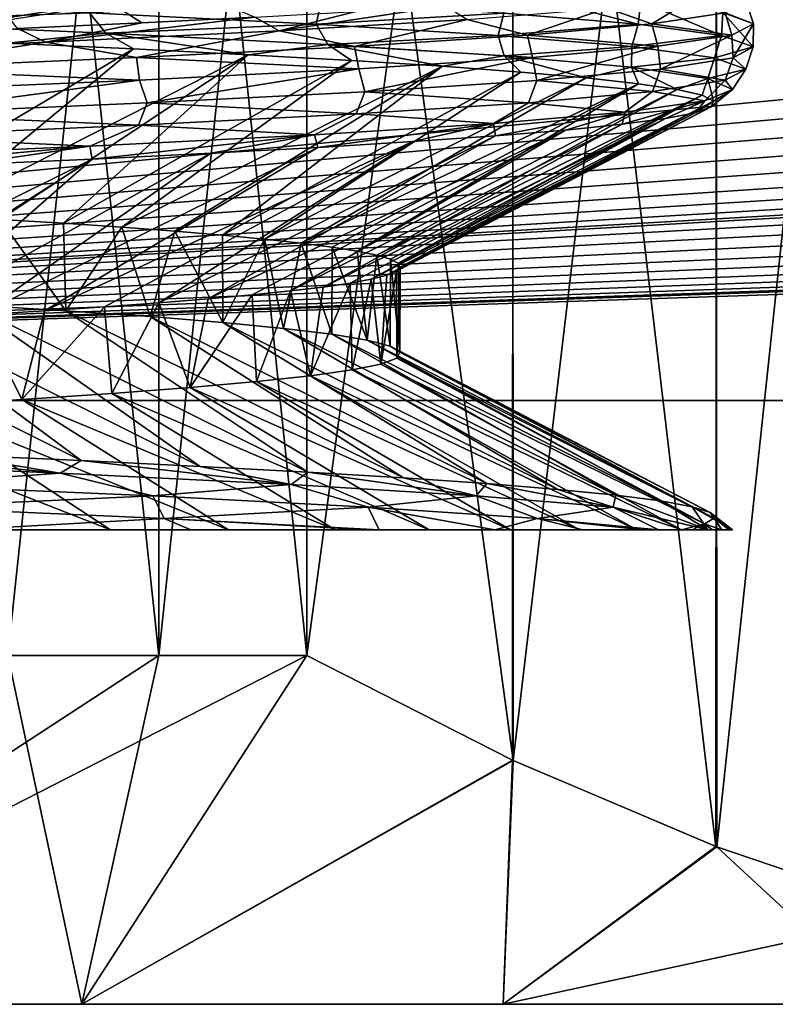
# Model space of a CAD drawing. Header units: metres. Extents: x -205 to 205, y -104 to 104.
# Tile 757 of 1056: x 8.04 to 10.54, y -76.96 to -73.7. Entities that reach past the tile are written whole.
import ezdxf

# ---------------------------------------------------------------- set-up
doc = ezdxf.new("R2010")
doc.units = ezdxf.units.M
doc.layers.add('solid_01_2-CONSUMER_EHM_BOX_SW0001', color=7, linetype='CONTINUOUS')

msp = doc.modelspace()

# ---------------------------------------------------------------- linework, layer by layer
at = {"layer": 'solid_01_2-CONSUMER_EHM_BOX_SW0001'}
for points in [[(27.853924, 67.360435), (-0.010849, -74.95858), (-0.010778, 75.04142)], [(27.853924, 67.360435), (27.752735, 66.82019), (-0.010849, -74.95858)], [(27.752735, 66.82019), (27.752735, 66.262619), (-0.010849, -74.95858)], [(27.752672, -66.17981), (-0.010849, -74.95858), (27.752735, 66.262619)], [(27.752672, -66.17981), (27.752672, -66.737381), (-0.010849, -74.95858)], [(93.25267, -66.17984), (-0.010849, -74.95858), (35.297779, -69.405174)], [(93.25267, -66.17984), (93.25267, -66.737411), (-0.010849, -74.95858)], [(27.752672, -66.737381), (27.853861, -67.277626), (-0.010849, -74.95858)], [(93.25267, -66.737411), (93.353859, -67.277657), (-0.010849, -74.95858)], [(158.75267, -66.737442), (-0.010849, -74.95858), (100.239151, -69.458626)], [(158.75267, -66.737442), (158.853867, -67.277687), (-0.010849, -74.95858)], [(27.853861, -67.277626), (28.054873, -67.797455), (-0.010849, -74.95858)], [(93.353859, -67.277657), (93.554871, -67.797485), (-0.010849, -74.95858)], [(158.853867, -67.277687), (159.054871, -67.797516), (-0.010849, -74.95858)], [(28.054873, -67.797455), (28.344921, -68.264824), (-0.010849, -74.95858)], [(93.554871, -67.797485), (93.844917, -68.264854), (-0.010849, -74.95858)], [(159.054871, -67.797516), (159.344925, -68.264893), (-0.010849, -74.95858)], [(28.344921, -68.264824), (28.719437, -68.676628), (-0.010849, -74.95858)], [(93.844917, -68.264854), (94.219437, -68.676659), (-0.010849, -74.95858)], [(159.344925, -68.264893), (159.719437, -68.676689), (-0.010849, -74.95858)], [(28.719437, -68.676628), (29.159586, -69.007935), (-0.010849, -74.95858)], [(94.219437, -68.676659), (94.659584, -69.007965), (-0.010849, -74.95858)], [(159.719437, -68.676689), (160.159592, -69.007996), (-0.010849, -74.95858)], [(29.159586, -69.007935), (29.656414, -69.25634), (-0.010849, -74.95858)], [(94.659584, -69.007965), (95.15641, -69.256371), (-0.010849, -74.95858)], [(160.159592, -69.007996), (160.656418, -69.256401), (-0.010849, -74.95858)], [(29.656414, -69.25634), (30.180529, -69.405167), (-0.010849, -74.95858)], [(95.15641, -69.256371), (95.680527, -69.405197), (-0.010849, -74.95858)], [(160.656418, -69.256401), (161.180527, -69.405228), (-0.010849, -74.95858)], [(30.180529, -69.405167), (30.739153, -69.458595), (-0.010849, -74.95858)], [(34.739155, -69.458595), (35.297779, -69.405174), (-0.010849, -74.95858)], [(95.680527, -69.405197), (96.239151, -69.458626), (-0.010849, -74.95858)], [(161.180527, -69.405228), (161.739151, -69.458656), (-0.010849, -74.95858)], [(30.739153, -69.458595), (34.739155, -69.458595), (-0.010849, -74.95858)], [(96.239151, -69.458626), (100.239151, -69.458626), (-0.010849, -74.95858)], [(165.739151, -69.458656), (199.989151, -74.958672), (-0.010849, -74.95858)], [(161.739151, -69.458656), (165.739151, -69.458656), (-0.010849, -74.95858)], [(10.344848, -70.481529, 36.582062), (10.347961, -76.436821, 36.57666), (11.008482, -70.255692, 35.43261)], [(11.008482, -70.255692, 35.43261), (10.347961, -76.436821, 36.57666), (11.011719, -76.66243, 35.426998)], [(11.011723, -70.254715, 13.573002), (11.008477, -76.661461, 13.567389), (10.347965, -70.480331, 12.423341)], [(9.671489, -70.767105, 37.748352), (9.673493, -76.150879, 37.744873), (10.344848, -70.481529, 36.582062)], [(10.344848, -70.481529, 36.582062), (9.673493, -76.150879, 37.744873), (10.347961, -76.436821, 36.57666)], [(10.347965, -70.480331, 12.423341), (10.344842, -76.435623, 12.417939), (9.673496, -70.766273, 11.255127)], [(10.347965, -70.480331, 12.423341), (11.008477, -76.661461, 13.567389), (10.344842, -76.435623, 12.417939)], [(9.673496, -70.766273, 11.255127), (9.671484, -76.150047, 11.251648), (8.990296, -75.803871, 10.071796)], [(9.673496, -70.766273, 11.255127), (8.990296, -75.803871, 10.071796), (8.990299, -71.113274, 10.071796)], [(8.990301, -71.113274, 38.928204), (9.673493, -76.150879, 37.744873), (9.671489, -70.767105, 37.748352)], [(9.673496, -70.766273, 11.255127), (10.344842, -76.435623, 12.417939), (9.671484, -76.150047, 11.251648)], [(8.499919, -71.113274, 9.777568), (8.499915, -75.803871, 9.777568), (7.999915, -75.803871, 9.5)], [(8.499919, -71.113274, 9.777568), (7.999915, -75.803871, 9.5), (7.999918, -71.113274, 9.5)], [(7.99992, -71.113274, 39.5), (7.999917, -75.803871, 39.5), (8.499916, -75.803871, 39.222431)], [(8.49992, -71.113274, 39.222431), (7.99992, -71.113274, 39.5), (8.499916, -75.803871, 39.222431)], [(8.990299, -71.113274, 10.071796), (8.990296, -75.803871, 10.071796), (8.499915, -75.803871, 9.777568)], [(8.990299, -71.113274, 10.071796), (8.499915, -75.803871, 9.777568), (8.499919, -71.113274, 9.777568)], [(8.49992, -71.113274, 39.222431), (8.499916, -75.803871, 39.222431), (8.990297, -75.803871, 38.928204)], [(8.49992, -71.113274, 39.222431), (8.990297, -75.803871, 38.928204), (8.990301, -71.113274, 38.928204)], [(8.990301, -71.113274, 38.928204), (8.990297, -75.803871, 38.928204), (9.673493, -76.150879, 37.744873)], [(2.420849, -73.023994, 1.5), (2.310218, -73.075233, 1.5), (199.989151, -74.958672, 1.5)], [(2.420849, -73.023994, 1.5), (199.989151, -74.958672, 1.5), (65.45118, -73.577927, 1.5)], [(2.310218, -73.075233, 1.5), (2.197813, -73.124382, 1.5), (199.989151, -74.958672, 1.5)], [(2.197813, -73.124382, 1.5), (2.08389, -73.171356, 1.5), (199.989151, -74.958672, 1.5)], [(7.597841, -73.166985, 29.86298), (8.443365, -73.708611, 30.469707), (8.031851, -73.727615, 31.013336)], [(7.597841, -73.166985, 29.86298), (8.817539, -73.689674, 29.90069), (8.443365, -73.708611, 30.469707)], [(2.08389, -73.171356, 1.5), (1.968703, -73.216057, 1.5), (199.989151, -74.958672, 1.5)], [(1.968703, -73.216057, 1.5), (1.852507, -73.258385, 1.5), (199.989151, -74.958672, 1.5)], [(1.852507, -73.258385, 1.5), (1.735559, -73.298248, 1.5), (199.989151, -74.958672, 1.5)], [(1.735559, -73.298248, 1.5), (1.618111, -73.335548, 1.5), (199.989151, -74.958672, 1.5)], [(1.618111, -73.335548, 1.5), (1.50042, -73.370193, 1.5), (199.989151, -74.958672, 1.5)], [(1.50042, -73.370193, 1.5), (1.382741, -73.402092, 1.5), (199.989151, -74.958672, 1.5)], [(1.382741, -73.402092, 1.5), (1.265329, -73.431137, 1.5), (199.989151, -74.958672, 1.5)], [(1.147764, -73.457443, 1.5), (1.029522, -73.481148, 1.5), (199.989151, -74.958672, 1.5)], [(1.265329, -73.431137, 1.5), (1.147764, -73.457443, 1.5), (199.989151, -74.958672, 1.5)], [(1.029522, -73.481148, 1.5), (0.910703, -73.502258, 1.5), (199.989151, -74.958672, 1.5)], [(0.791404, -73.520782, 1.5), (0.671725, -73.536713, 1.5), (199.989151, -74.958672, 1.5)], [(0.910703, -73.502258, 1.5), (0.791404, -73.520782, 1.5), (199.989151, -74.958672, 1.5)], [(0.551764, -73.550049, 1.5), (0.43162, -73.560799, 1.5), (199.989151, -74.958672, 1.5)], [(0.671725, -73.536713, 1.5), (0.551764, -73.550049, 1.5), (199.989151, -74.958672, 1.5)], [(0.071072, -73.577507, 1.5), (-0.010849, -74.95858, 1.5), (199.989151, -74.958672, 1.5)], [(0.191175, -73.574524, 1.5), (0.071072, -73.577507, 1.5), (199.989151, -74.958672, 1.5)], [(0.31139, -73.568954, 1.5), (0.191175, -73.574524, 1.5), (199.989151, -74.958672, 1.5)], [(0.43162, -73.560799, 1.5), (0.31139, -73.568954, 1.5), (199.989151, -74.958672, 1.5)], [(9.642407, -73.675941, 20.417641), (10.087196, -73.713135, 21.689672), (9.655385, -73.599907, 20.447676)], [(10.087196, -73.713135, 21.689672), (10.096463, -73.637138, 21.722265), (9.655385, -73.599907, 20.447676)], [(10.132845, -73.712051, 27.043701), (9.984727, -73.6595, 27.41597), (10.279146, -73.621956, 26.096964)], [(10.375658, -73.674828, 25.720581), (10.132845, -73.712051, 27.043701), (10.279146, -73.621956, 26.096964)], [(7.451397, -73.705414, 17.243044), (8.270176, -73.675339, 18.119307), (7.382668, -73.63813, 17.108665)], [(8.270176, -73.675339, 18.119307), (9.021406, -73.712547, 19.235451), (9.03701, -73.638741, 19.213247)], [(8.898345, -73.734604, 29.88596), (9.153676, -73.670723, 29.30814), (9.450835, -73.651695, 28.693792)], [(9.52123, -73.697052, 28.685963), (8.898345, -73.734604, 29.88596), (9.450835, -73.651695, 28.693792)], [(9.021406, -73.712547, 19.235451), (9.642407, -73.675941, 20.417641), (9.03701, -73.638741, 19.213247)], [(10.087196, -73.713135, 21.689672), (10.363347, -73.750336, 23.008913), (10.096463, -73.637138, 21.722265)], [(10.363347, -73.750336, 23.008913), (10.368512, -73.674362, 23.043596), (10.096463, -73.637138, 21.722265)], [(10.368512, -73.674362, 23.043596), (10.469589, -73.711594, 24.389189), (10.445221, -73.637611, 24.376787)], [(10.469589, -73.711594, 24.389189), (10.375658, -73.674828, 25.720581), (10.445221, -73.637611, 24.376787)], [(7.451397, -73.705414, 17.243044), (8.324524, -73.742783, 18.266058), (8.270176, -73.675339, 18.119307)], [(8.125783, -73.772156, 30.99498), (8.443365, -73.708611, 30.469707), (8.817539, -73.689674, 29.90069)], [(8.898345, -73.734604, 29.88596), (8.125783, -73.772156, 30.99498), (8.817539, -73.689674, 29.90069)], [(8.324524, -73.742783, 18.266058), (9.021406, -73.712547, 19.235451), (8.270176, -73.675339, 18.119307)], [(8.898345, -73.734604, 29.88596), (8.817539, -73.689674, 29.90069), (9.153676, -73.670723, 29.30814)], [(9.021406, -73.712547, 19.235451), (9.624245, -73.749756, 20.438036), (9.642407, -73.675941, 20.417641)], [(9.720649, -73.749268, 28.324587), (9.52123, -73.697052, 28.685963), (9.984727, -73.6595, 27.41597)], [(9.624245, -73.749756, 20.438036), (10.087196, -73.713135, 21.689672), (9.642407, -73.675941, 20.417641)], [(10.132845, -73.712051, 27.043701), (9.720649, -73.749268, 28.324587), (9.984727, -73.6595, 27.41597)], [(10.39819, -73.748825, 25.736414), (10.132845, -73.712051, 27.043701), (10.375658, -73.674828, 25.720581)], [(10.363347, -73.750336, 23.008913), (10.468863, -73.787529, 24.352959), (10.368512, -73.674362, 23.043596)], [(10.468863, -73.787529, 24.352959), (10.469589, -73.711594, 24.389189), (10.368512, -73.674362, 23.043596)], [(10.469589, -73.711594, 24.389189), (10.39819, -73.748825, 25.736414), (10.375658, -73.674828, 25.720581)], [(7.998183, -73.775749, 17.945837), (8.324524, -73.742783, 18.266058), (7.451397, -73.705414, 17.243044)], [(8.125783, -73.772156, 30.99498), (8.031851, -73.727615, 31.013336), (8.443365, -73.708611, 30.469707)], [(8.324524, -73.742783, 18.266058), (9.059443, -73.780151, 19.392885), (9.021406, -73.712547, 19.235451)], [(9.148313, -73.786484, 29.542683), (8.898345, -73.734604, 29.88596), (9.52123, -73.697052, 28.685963)], [(9.059443, -73.780151, 19.392885), (9.624245, -73.749756, 20.438036), (9.021406, -73.712547, 19.235451)], [(9.720649, -73.749268, 28.324587), (9.148313, -73.786484, 29.542683), (9.52123, -73.697052, 28.685963)], [(9.624245, -73.749756, 20.438036), (10.066656, -73.786964, 21.707973), (10.087196, -73.713135, 21.689672)], [(10.153032, -73.786049, 27.062687), (9.720649, -73.749268, 28.324587), (10.132845, -73.712051, 27.043701)], [(10.066656, -73.786964, 21.707973), (10.363347, -73.750336, 23.008913), (10.087196, -73.713135, 21.689672)], [(10.39819, -73.748825, 25.736414), (10.153032, -73.786049, 27.062687), (10.132845, -73.712051, 27.043701)], [(10.402246, -73.82473, 25.699242), (10.39819, -73.748825, 25.736414), (10.469589, -73.711594, 24.389189)], [(10.468863, -73.787529, 24.352959), (10.402246, -73.82473, 25.699242), (10.469589, -73.711594, 24.389189)], [(8.125783, -73.772156, 30.99498), (7.214444, -73.809708, 31.993011), (8.031851, -73.727615, 31.013336)], [(7.998183, -73.775749, 17.945837), (8.415621, -73.794922, 18.491762), (8.324524, -73.742783, 18.266058)], [(8.42533, -73.8237, 30.677475), (8.125783, -73.772156, 30.99498), (8.898345, -73.734604, 29.88596)], [(8.796154, -73.814072, 19.064793), (9.059443, -73.780151, 19.392885), (8.324524, -73.742783, 18.266058)], [(8.415621, -73.794922, 18.491762), (8.796154, -73.814072, 19.064793), (8.324524, -73.742783, 18.266058)], [(9.148313, -73.786484, 29.542683), (8.42533, -73.8237, 30.677475), (8.898345, -73.734604, 29.88596)], [(9.059443, -73.780151, 19.392885), (9.643939, -73.81752, 20.6043), (9.624245, -73.749756, 20.438036)], [(9.738076, -73.82328, 28.346397), (9.148313, -73.786484, 29.542683), (9.720649, -73.749268, 28.324587)], [(9.643939, -73.81752, 20.6043), (10.066656, -73.786964, 21.707973), (9.624245, -73.749756, 20.438036)], [(10.153032, -73.786049, 27.062687), (9.738076, -73.82328, 28.346397), (9.720649, -73.749268, 28.324587)], [(10.066656, -73.786964, 21.707973), (10.340687, -73.824173, 23.024841), (10.363347, -73.750336, 23.008913)], [(10.162182, -73.861923, 27.025229), (10.153032, -73.786049, 27.062687), (10.39819, -73.748825, 25.736414)], [(10.402246, -73.82473, 25.699242), (10.162182, -73.861923, 27.025229), (10.39819, -73.748825, 25.736414)], [(10.340687, -73.824173, 23.024841), (10.468863, -73.787529, 24.352959), (10.363347, -73.750336, 23.008913)], [(7.56152, -73.860916, 31.708712), (7.214444, -73.809708, 31.993011), (8.125783, -73.772156, 30.99498)], [(7.998183, -73.775749, 17.945837), (7.504722, -74.333084, 19.007469), (8.415621, -73.794922, 18.491762)], [(8.42533, -73.8237, 30.677475), (7.56152, -73.860916, 31.708712), (8.125783, -73.772156, 30.99498)], [(9.16261, -73.860504, 29.566919), (8.42533, -73.8237, 30.677475), (9.148313, -73.786484, 29.542683)], [(8.796154, -73.814072, 19.064793), (9.137951, -73.833221, 19.661758), (9.059443, -73.780151, 19.392885)], [(9.439329, -73.852386, 20.279425), (9.643939, -73.81752, 20.6043), (9.059443, -73.780151, 19.392885)], [(9.137951, -73.833221, 19.661758), (9.439329, -73.852386, 20.279425), (9.059443, -73.780151, 19.392885)], [(9.738076, -73.82328, 28.346397), (9.16261, -73.860504, 29.566919), (9.148313, -73.786484, 29.542683)], [(9.643939, -73.81752, 20.6043), (10.065987, -73.854889, 21.881016), (10.066656, -73.786964, 21.707973)], [(9.752389, -73.899117, 28.30932), (9.738076, -73.82328, 28.346397), (10.153032, -73.786049, 27.062687)], [(10.162182, -73.861923, 27.025229), (9.752389, -73.899117, 28.30932), (10.153032, -73.786049, 27.062687)], [(10.065987, -73.854889, 21.881016), (10.340687, -73.824173, 23.024841), (10.066656, -73.786964, 21.707973)], [(10.340687, -73.824173, 23.024841), (10.444367, -73.861382, 24.366262), (10.468863, -73.787529, 24.352959)], [(10.444367, -73.861382, 24.366262), (10.402246, -73.82473, 25.699242), (10.468863, -73.787529, 24.352959)], [(8.415621, -73.794922, 18.491762), (7.504722, -74.333084, 19.007469), (7.747474, -74.346138, 19.355551)], [(8.415621, -73.794922, 18.491762), (7.747474, -74.346138, 19.355551), (8.796154, -73.814072, 19.064793)], [(8.796154, -73.814072, 19.064793), (7.747474, -74.346138, 19.355551), (7.974092, -74.359207, 19.714342)], [(8.796154, -73.814072, 19.064793), (7.974092, -74.359207, 19.714342), (8.184107, -74.372307, 20.083096)], [(8.796154, -73.814072, 19.064793), (8.184107, -74.372307, 20.083096), (9.137951, -73.833221, 19.661758)], [(9.439329, -73.852386, 20.279425), (9.699032, -73.871559, 20.91503), (9.643939, -73.81752, 20.6043)], [(9.915903, -73.890739, 21.56616), (10.065987, -73.854889, 21.881016), (9.643939, -73.81752, 20.6043)], [(9.699032, -73.871559, 20.91503), (9.915903, -73.890739, 21.56616), (9.643939, -73.81752, 20.6043)], [(8.436159, -73.897736, 30.703674), (7.56152, -73.860916, 31.708712), (8.42533, -73.8237, 30.677475)], [(9.137951, -73.833221, 19.661758), (8.184107, -74.372307, 20.083096), (8.377077, -74.38546, 20.461042)], [(9.137951, -73.833221, 19.661758), (8.377077, -74.38546, 20.461042), (9.439329, -73.852386, 20.279425)], [(9.439329, -73.852386, 20.279425), (8.377077, -74.38546, 20.461042), (8.552604, -74.398682, 20.847391)], [(9.16261, -73.860504, 29.566919), (8.436159, -73.897736, 30.703674), (8.42533, -73.8237, 30.677475)], [(9.439329, -73.852386, 20.279425), (8.552604, -74.398682, 20.847391), (8.710321, -74.411949, 21.241343)], [(9.439329, -73.852386, 20.279425), (8.710321, -74.411949, 21.241343), (9.699032, -73.871559, 20.91503)], [(9.182086, -73.936317, 29.530939), (9.16261, -73.860504, 29.566919), (9.738076, -73.82328, 28.346397)], [(9.752389, -73.899117, 28.30932), (9.182086, -73.936317, 29.530939), (9.738076, -73.82328, 28.346397)], [(10.065987, -73.854889, 21.881016), (10.318537, -73.892258, 23.20212), (10.340687, -73.824173, 23.024841)], [(10.376199, -73.89859, 25.709698), (10.162182, -73.861923, 27.025229), (10.402246, -73.82473, 25.699242)], [(10.318537, -73.892258, 23.20212), (10.444367, -73.861382, 24.366262), (10.340687, -73.824173, 23.024841)], [(10.444367, -73.861382, 24.366262), (10.376199, -73.89859, 25.709698), (10.402246, -73.82473, 25.699242)], [(8.436159, -73.897736, 30.703674), (7.568589, -73.934967, 31.736364), (7.56152, -73.860916, 31.708712)], [(8.460775, -73.973511, 30.669563), (8.436159, -73.897736, 30.703674), (9.16261, -73.860504, 29.566919)], [(9.182086, -73.936317, 29.530939), (8.460775, -73.973511, 30.669563), (9.16261, -73.860504, 29.566919)], [(9.699032, -73.871559, 20.91503), (8.710321, -74.411949, 21.241343), (8.849904, -74.42524, 21.642076)], [(9.699032, -73.871559, 20.91503), (8.849904, -74.42524, 21.642076), (9.915903, -73.890739, 21.56616)], [(10.134882, -73.935799, 27.032652), (9.752389, -73.899117, 28.30932), (10.162182, -73.861923, 27.025229)], [(9.915903, -73.890739, 21.56616), (10.088703, -73.909927, 22.230421), (10.065987, -73.854889, 21.881016)], [(10.216652, -73.929131, 22.905272), (10.318537, -73.892258, 23.20212), (10.065987, -73.854889, 21.881016)], [(10.088703, -73.909927, 22.230421), (10.216652, -73.929131, 22.905272), (10.065987, -73.854889, 21.881016)], [(10.376199, -73.89859, 25.709698), (10.134882, -73.935799, 27.032652), (10.162182, -73.861923, 27.025229)], [(10.318537, -73.892258, 23.20212), (10.399826, -73.929626, 24.54497), (10.444367, -73.861382, 24.366262)], [(10.399826, -73.929626, 24.54497), (10.376199, -73.89859, 25.709698), (10.444367, -73.861382, 24.366262)], [(7.598248, -74.010704, 31.704903), (7.568589, -73.934967, 31.736364), (8.436159, -73.897736, 30.703674)], [(8.460775, -73.973511, 30.669563), (7.598248, -74.010704, 31.704903), (8.436159, -73.897736, 30.703674)], [(9.915903, -73.890739, 21.56616), (8.849904, -74.42524, 21.642076), (8.971061, -74.438515, 22.048759)], [(9.915903, -73.890739, 21.56616), (8.971061, -74.438515, 22.048759), (10.088703, -73.909927, 22.230421)], [(10.088703, -73.909927, 22.230421), (8.971061, -74.438515, 22.048759), (9.073541, -74.451767, 22.46055)], [(10.088703, -73.909927, 22.230421), (9.073541, -74.451767, 22.46055), (9.157129, -74.464966, 22.876591)], [(10.088703, -73.909927, 22.230421), (9.157129, -74.464966, 22.876591), (10.216652, -73.929131, 22.905272)], [(9.724213, -73.973007, 28.31357), (9.182086, -73.936317, 29.530939), (9.752389, -73.899117, 28.30932)], [(10.134882, -73.935799, 27.032652), (9.724213, -73.973007, 28.31357), (9.752389, -73.899117, 28.30932)], [(10.308345, -73.966995, 25.886835), (10.134882, -73.935799, 27.032652), (10.376199, -73.89859, 25.709698)], [(10.216652, -73.929131, 22.905272), (10.29952, -73.948349, 23.587614), (10.318537, -73.892258, 23.20212)], [(10.29952, -73.948349, 23.587614), (10.337164, -73.967575, 24.274107), (10.318537, -73.892258, 23.20212)], [(10.399826, -73.929626, 24.54497), (10.308345, -73.966995, 25.886835), (10.376199, -73.89859, 25.709698)], [(10.337164, -73.967575, 24.274107), (10.399826, -73.929626, 24.54497), (10.318537, -73.892258, 23.20212)], [(9.153413, -74.010216, 29.53191), (8.460775, -73.973511, 30.669563), (9.182086, -73.936317, 29.530939)], [(9.724213, -73.973007, 28.31357), (9.153413, -74.010216, 29.53191), (9.182086, -73.936317, 29.530939)], [(10.216652, -73.929131, 22.905272), (9.157129, -74.464966, 22.876591), (9.221654, -74.478119, 23.296024)], [(10.216652, -73.929131, 22.905272), (9.221654, -74.478119, 23.296024), (10.29952, -73.948349, 23.587614)], [(10.29952, -73.948349, 23.587614), (9.221654, -74.478119, 23.296024), (9.266978, -74.491249, 23.717968)], [(10.29952, -73.948349, 23.587614), (9.266978, -74.491249, 23.717968), (9.293006, -74.504356, 24.141539)], [(10.29952, -73.948349, 23.587614), (9.293006, -74.504356, 24.141539), (10.337164, -73.967575, 24.274107)], [(10.043011, -74.004364, 27.205072), (9.724213, -73.973007, 28.31357), (10.134882, -73.935799, 27.032652)], [(10.308345, -73.966995, 25.886835), (10.043011, -74.004364, 27.205072), (10.134882, -73.935799, 27.032652)], [(10.276582, -74.005959, 25.646225), (10.308345, -73.966995, 25.886835), (10.399826, -73.929626, 24.54497)], [(10.329517, -73.986786, 24.961399), (10.276582, -74.005959, 25.646225), (10.399826, -73.929626, 24.54497)], [(10.337164, -73.967575, 24.274107), (10.329517, -73.986786, 24.961399), (10.399826, -73.929626, 24.54497)], [(8.431972, -74.047417, 30.667173), (7.598248, -74.010704, 31.704903), (8.460775, -73.973511, 30.669563)], [(9.153413, -74.010216, 29.53191), (8.431972, -74.047417, 30.667173), (8.460775, -73.973511, 30.669563)], [(9.6088, -74.041725, 28.478155), (9.153413, -74.010216, 29.53191), (9.724213, -73.973007, 28.31357)], [(10.337164, -73.967575, 24.274107), (9.293006, -74.504356, 24.141539), (9.299684, -74.517471, 24.565847)], [(10.337164, -73.967575, 24.274107), (9.299684, -74.517471, 24.565847), (10.329517, -73.986786, 24.961399)], [(10.043011, -74.004364, 27.205072), (9.6088, -74.041725, 28.478155), (9.724213, -73.973007, 28.31357)], [(10.034737, -74.044258, 26.996851), (10.043011, -74.004364, 27.205072), (10.308345, -73.966995, 25.886835)], [(10.178329, -74.025116, 26.325665), (10.034737, -74.044258, 26.996851), (10.308345, -73.966995, 25.886835)], [(10.276582, -74.005959, 25.646225), (10.178329, -74.025116, 26.325665), (10.308345, -73.966995, 25.886835)], [(8.431972, -74.047417, 30.667173), (7.569681, -74.084625, 31.699118), (7.598248, -74.010704, 31.704903)], [(9.015175, -74.079094, 29.685396), (8.431972, -74.047417, 30.667173), (9.153413, -74.010216, 29.53191)], [(9.6088, -74.041725, 28.478155), (9.015175, -74.079094, 29.685396), (9.153413, -74.010216, 29.53191)], [(10.276582, -74.005959, 25.646225), (9.254982, -74.543747, 25.413107), (9.203703, -74.5569, 25.83429)], [(10.276582, -74.005959, 25.646225), (9.203703, -74.5569, 25.83429), (10.178329, -74.025116, 26.325665)], [(10.329517, -73.986786, 24.961399), (9.287, -74.530602, 24.99), (9.254982, -74.543747, 25.413107)], [(10.329517, -73.986786, 24.961399), (9.254982, -74.543747, 25.413107), (10.276582, -74.005959, 25.646225)], [(10.329517, -73.986786, 24.961399), (9.299684, -74.517471, 24.565847), (9.287, -74.530602, 24.99)], [(9.614873, -74.082596, 28.303507), (9.6088, -74.041725, 28.478155), (10.043011, -74.004364, 27.205072)], [(9.846513, -74.063423, 27.657059), (9.614873, -74.082596, 28.303507), (10.043011, -74.004364, 27.205072)], [(10.034737, -74.044258, 26.996851), (9.846513, -74.063423, 27.657059), (10.043011, -74.004364, 27.205072)], [(8.271703, -74.116463, 30.806124), (7.569681, -74.084625, 31.699118), (8.431972, -74.047417, 30.667173)], [(9.015175, -74.079094, 29.685396), (8.271703, -74.116463, 30.806124), (8.431972, -74.047417, 30.667173)], [(10.034737, -74.044258, 26.996851), (9.043828, -74.583221, 26.667412), (8.935565, -74.596397, 27.077633)], [(10.034737, -74.044258, 26.996851), (8.935565, -74.596397, 27.077633), (9.846513, -74.063423, 27.657059)], [(9.026421, -74.120972, 29.543825), (9.015175, -74.079094, 29.685396), (9.6088, -74.041725, 28.478155)], [(9.341104, -74.101784, 28.933331), (9.026421, -74.120972, 29.543825), (9.6088, -74.041725, 28.478155)], [(10.178329, -74.025116, 26.325665), (9.133268, -74.570053, 26.25268), (9.043828, -74.583221, 26.667412)], [(10.178329, -74.025116, 26.325665), (9.043828, -74.583221, 26.667412), (10.034737, -74.044258, 26.996851)], [(10.178329, -74.025116, 26.325665), (9.203703, -74.5569, 25.83429), (9.133268, -74.570053, 26.25268)], [(9.614873, -74.082596, 28.303507), (9.341104, -74.101784, 28.933331), (9.6088, -74.041725, 28.478155)], [(8.27901, -74.159386, 30.695997), (8.271703, -74.116463, 30.806124), (9.015175, -74.079094, 29.685396)], [(8.672015, -74.140167, 30.13228), (8.27901, -74.159386, 30.695997), (9.015175, -74.079094, 29.685396)], [(9.846513, -74.063423, 27.657059), (8.808702, -74.609581, 27.4825), (8.663502, -74.622795, 27.881168)], [(9.846513, -74.063423, 27.657059), (8.663502, -74.622795, 27.881168), (9.614873, -74.082596, 28.303507)], [(9.026421, -74.120972, 29.543825), (8.672015, -74.140167, 30.13228), (9.015175, -74.079094, 29.685396)], [(9.846513, -74.063423, 27.657059), (8.935565, -74.596397, 27.077633), (8.808702, -74.609581, 27.4825)], [(8.271703, -74.116463, 30.806124), (7.388571, -74.153831, 31.820173), (7.569681, -74.084625, 31.699118)], [(9.341104, -74.101784, 28.933331), (8.319337, -74.649292, 28.656591), (8.121089, -74.662544, 29.031729)], [(9.341104, -74.101784, 28.933331), (8.121089, -74.662544, 29.031729), (9.026421, -74.120972, 29.543825)], [(9.341104, -74.101784, 28.933331), (8.500266, -74.636032, 28.272806), (8.319337, -74.649292, 28.656591)], [(9.614873, -74.082596, 28.303507), (8.663502, -74.622795, 27.881168), (8.500266, -74.636032, 28.272806)], [(9.614873, -74.082596, 28.303507), (8.500266, -74.636032, 28.272806), (9.341104, -74.101784, 28.933331)], [(7.383822, -74.197823, 31.738405), (7.388571, -74.153831, 31.820173), (8.271703, -74.116463, 30.806124)], [(7.848844, -74.178612, 31.232155), (7.383822, -74.197823, 31.738405), (8.271703, -74.116463, 30.806124)], [(8.672015, -74.140167, 30.13228), (7.905937, -74.675781, 29.397432), (7.674328, -74.68898, 29.752943)], [(8.672015, -74.140167, 30.13228), (7.674328, -74.68898, 29.752943), (8.27901, -74.159386, 30.695997)], [(8.27901, -74.159386, 30.695997), (7.848844, -74.178612, 31.232155), (8.271703, -74.116463, 30.806124)], [(9.026421, -74.120972, 29.543825), (8.121089, -74.662544, 29.031729), (7.905937, -74.675781, 29.397432)], [(9.026421, -74.120972, 29.543825), (7.905937, -74.675781, 29.397432), (8.672015, -74.140167, 30.13228)], [(8.27901, -74.159386, 30.695997), (7.426745, -74.702118, 30.097519), (7.163702, -74.71521, 30.430445)], [(8.27901, -74.159386, 30.695997), (7.163702, -74.71521, 30.430445), (7.848844, -74.178612, 31.232155)], [(8.27901, -74.159386, 30.695997), (7.674328, -74.68898, 29.752943), (7.426745, -74.702118, 30.097519)], [(7.873752, -74.641716, 19.550989), (8.191433, -74.661545, 20.096699), (7.974092, -74.359207, 19.714342)], [(8.191433, -74.661545, 20.096699), (8.184107, -74.372307, 20.083096), (7.974092, -74.359207, 19.714342)], [(8.191433, -74.661545, 20.096699), (8.377077, -74.38546, 20.461042), (8.184107, -74.372307, 20.083096)], [(8.191433, -74.661545, 20.096699), (8.471353, -74.681236, 20.662712), (8.377077, -74.38546, 20.461042)], [(8.471353, -74.681236, 20.662712), (8.552604, -74.398682, 20.847391), (8.377077, -74.38546, 20.461042)], [(8.471353, -74.681236, 20.662712), (8.712223, -74.700714, 21.246429), (8.552604, -74.398682, 20.847391)], [(8.712223, -74.700714, 21.246429), (8.710321, -74.411949, 21.241343), (8.552604, -74.398682, 20.847391)], [(8.712223, -74.700714, 21.246429), (8.849904, -74.42524, 21.642076), (8.710321, -74.411949, 21.241343)], [(8.712223, -74.700714, 21.246429), (8.91293, -74.720062, 21.845156), (8.849904, -74.42524, 21.642076)], [(8.91293, -74.720062, 21.845156), (8.971061, -74.438515, 22.048759), (8.849904, -74.42524, 21.642076)], [(8.91293, -74.720062, 21.845156), (9.072543, -74.73941, 22.456118), (8.971061, -74.438515, 22.048759)], [(9.072543, -74.73941, 22.456118), (9.073541, -74.451767, 22.46055), (8.971061, -74.438515, 22.048759)], [(9.072543, -74.73941, 22.456118), (9.190326, -74.758904, 23.076487), (9.073541, -74.451767, 22.46055)], [(9.190326, -74.758904, 23.076487), (9.157129, -74.464966, 22.876591), (9.073541, -74.451767, 22.46055)], [(9.190326, -74.758904, 23.076487), (9.221654, -74.478119, 23.296024), (9.157129, -74.464966, 22.876591)], [(9.190326, -74.758904, 23.076487), (9.265738, -74.778641, 23.703403), (9.221654, -74.478119, 23.296024)], [(9.265738, -74.778641, 23.703403), (9.266978, -74.491249, 23.717968), (9.221654, -74.478119, 23.296024)], [(9.265738, -74.778641, 23.703403), (9.298434, -74.798531, 24.333981), (9.266978, -74.491249, 23.717968)], [(9.298434, -74.798531, 24.333981), (9.293006, -74.504356, 24.141539), (9.266978, -74.491249, 23.717968)], [(9.298434, -74.798531, 24.333981), (9.299684, -74.517471, 24.565847), (9.293006, -74.504356, 24.141539)], [(9.23529, -74.83815, 25.594481), (9.254982, -74.543747, 25.413107), (9.287, -74.530602, 24.99)], [(9.288269, -74.818413, 24.965309), (9.23529, -74.83815, 25.594481), (9.287, -74.530602, 24.99)], [(9.288269, -74.818413, 24.965309), (9.287, -74.530602, 24.99), (9.299684, -74.517471, 24.565847)], [(9.298434, -74.798531, 24.333981), (9.288269, -74.818413, 24.965309), (9.299684, -74.517471, 24.565847)], [(9.002078, -74.876976, 26.834755), (9.043828, -74.583221, 26.667412), (9.133268, -74.570053, 26.25268)], [(9.139745, -74.857635, 26.218586), (9.002078, -74.876976, 26.834755), (9.133268, -74.570053, 26.25268)], [(9.139745, -74.857635, 26.218586), (9.133268, -74.570053, 26.25268), (9.203703, -74.5569, 25.83429)], [(9.23529, -74.83815, 25.594481), (9.139745, -74.857635, 26.218586), (9.203703, -74.5569, 25.83429)], [(9.23529, -74.83815, 25.594481), (9.203703, -74.5569, 25.83429), (9.254982, -74.543747, 25.413107)], [(8.242942, -75.158073, 18.255938), (7.519774, -74.621887, 19.028095), (7.131126, -74.602165, 18.530422)], [(7.81247, -75.139, 17.726074), (8.242942, -75.158073, 18.255938), (7.131126, -74.602165, 18.530422)], [(8.822925, -74.896309, 27.440157), (8.808702, -74.609581, 27.4825), (8.935565, -74.596397, 27.077633)], [(9.002078, -74.876976, 26.834755), (8.822925, -74.896309, 27.440157), (8.935565, -74.596397, 27.077633)], [(9.002078, -74.876976, 26.834755), (8.935565, -74.596397, 27.077633), (9.043828, -74.583221, 26.667412)], [(8.637209, -75.177147, 18.813498), (7.873752, -74.641716, 19.550989), (7.519774, -74.621887, 19.028095)], [(8.242942, -75.158073, 18.255938), (8.637209, -75.177147, 18.813498), (7.519774, -74.621887, 19.028095)], [(8.603108, -74.915794, 28.032009), (8.500266, -74.636032, 28.272806), (8.663502, -74.622795, 27.881168)], [(8.603108, -74.915794, 28.032009), (8.663502, -74.622795, 27.881168), (8.808702, -74.609581, 27.4825)], [(8.822925, -74.896309, 27.440157), (8.603108, -74.915794, 28.032009), (8.808702, -74.609581, 27.4825)], [(8.99334, -75.196228, 19.396442), (8.191433, -74.661545, 20.096699), (7.873752, -74.641716, 19.550989)], [(8.637209, -75.177147, 18.813498), (8.99334, -75.196228, 19.396442), (7.873752, -74.641716, 19.550989)], [(8.045721, -74.955345, 29.164228), (7.905937, -74.675781, 29.397432), (8.121089, -74.662544, 29.031729)], [(8.045721, -74.955345, 29.164228), (8.121089, -74.662544, 29.031729), (8.319337, -74.649292, 28.656591)], [(8.343641, -74.935501, 28.607584), (8.045721, -74.955345, 29.164228), (8.319337, -74.649292, 28.656591)], [(9.310117, -75.215302, 20.001844), (8.471353, -74.681236, 20.662712), (8.191433, -74.661545, 20.096699)], [(8.99334, -75.196228, 19.396442), (9.310117, -75.215302, 20.001844), (8.191433, -74.661545, 20.096699)], [(8.343641, -74.935501, 28.607584), (8.319337, -74.649292, 28.656591), (8.500266, -74.636032, 28.272806)], [(8.603108, -74.915794, 28.032009), (8.343641, -74.935501, 28.607584), (8.500266, -74.636032, 28.272806)], [(8.045721, -74.955345, 29.164228), (7.710721, -74.975197, 29.699373), (7.905937, -74.675781, 29.397432)], [(9.586434, -75.234383, 20.626701), (8.712223, -74.700714, 21.246429), (8.471353, -74.681236, 20.662712)], [(9.310117, -75.215302, 20.001844), (9.586434, -75.234383, 20.626701), (8.471353, -74.681236, 20.662712)], [(9.821269, -75.253464, 21.268101), (8.91293, -74.720062, 21.845156), (8.712223, -74.700714, 21.246429)], [(9.586434, -75.234383, 20.626701), (9.821269, -75.253464, 21.268101), (8.712223, -74.700714, 21.246429)], [(10.013649, -75.272545, 21.9233), (9.072543, -74.73941, 22.456118), (8.91293, -74.720062, 21.845156)], [(9.821269, -75.253464, 21.268101), (10.013649, -75.272545, 21.9233), (8.91293, -74.720062, 21.845156)], [(10.162559, -75.291626, 22.589502), (9.190326, -74.758904, 23.076487), (9.072543, -74.73941, 22.456118)], [(10.013649, -75.272545, 21.9233), (10.162559, -75.291626, 22.589502), (9.072543, -74.73941, 22.456118)], [(10.266976, -75.310699, 23.263918), (9.265738, -74.778641, 23.703403), (9.190326, -74.758904, 23.076487)], [(10.162559, -75.291626, 22.589502), (10.266976, -75.310699, 23.263918), (9.190326, -74.758904, 23.076487)], [(10.325967, -75.329765, 23.943718), (9.298434, -74.798531, 24.333981), (9.265738, -74.778641, 23.703403)], [(10.266976, -75.310699, 23.263918), (10.325967, -75.329765, 23.943718), (9.265738, -74.778641, 23.703403)], [(10.339495, -75.348816, 24.625957), (9.288269, -74.818413, 24.965309), (9.298434, -74.798531, 24.333981)], [(10.325967, -75.329765, 23.943718), (10.339495, -75.348816, 24.625957), (9.298434, -74.798531, 24.333981)], [(10.308013, -75.367867, 25.307663), (9.23529, -74.83815, 25.594481), (9.288269, -74.818413, 24.965309)], [(10.339495, -75.348816, 24.625957), (10.308013, -75.367867, 25.307663), (9.288269, -74.818413, 24.965309)], [(10.082764, -75.386909, 26.632042), (9.002078, -74.876976, 26.834755), (9.139745, -74.857635, 26.218586)], [(10.231691, -75.386909, 25.987349), (9.139745, -74.857635, 26.218586), (9.23529, -74.83815, 25.594481)], [(10.231691, -75.386909, 25.987349), (10.082764, -75.386909, 26.632042), (9.139745, -74.857635, 26.218586)], [(10.308013, -75.367867, 25.307663), (10.231691, -75.386909, 25.987349), (9.23529, -74.83815, 25.594481)], [(9.664433, -75.386909, 27.873135), (8.603108, -74.915794, 28.032009), (8.822925, -74.896309, 27.440157)], [(9.893677, -75.386909, 27.260639), (8.822925, -74.896309, 27.440157), (9.002078, -74.876976, 26.834755)], [(9.893677, -75.386909, 27.260639), (9.664433, -75.386909, 27.873135), (8.822925, -74.896309, 27.440157)], [(10.082764, -75.386909, 26.632042), (9.893677, -75.386909, 27.260639), (9.002078, -74.876976, 26.834755)], [(9.39503, -75.386909, 28.469532), (8.343641, -74.935501, 28.607584), (8.603108, -74.915794, 28.032009)], [(9.664433, -75.386909, 27.873135), (9.39503, -75.386909, 28.469532), (8.603108, -74.915794, 28.032009)], [(-0.010849, -74.95858, 1.5), (-0.010849, -74.95858), (199.989151, -74.958672)], [(-0.010849, -74.95858, 1.5), (199.989151, -74.958672), (199.989151, -74.958672, 1.5)], [(8.730548, -75.386909, 29.626045), (7.710721, -74.975197, 29.699373), (8.045721, -74.955345, 29.164228)], [(9.083519, -75.386909, 29.054337), (8.045721, -74.955345, 29.164228), (8.343641, -74.935501, 28.607584)], [(9.083519, -75.386909, 29.054337), (8.730548, -75.386909, 29.626045), (8.045721, -74.955345, 29.164228)], [(9.39503, -75.386909, 28.469532), (9.083519, -75.386909, 29.054337), (8.343641, -74.935501, 28.607584)], [(8.340021, -75.386909, 30.175648), (7.340187, -74.994926, 30.210554), (7.710721, -74.975197, 29.699373)], [(8.730548, -75.386909, 29.626045), (8.340021, -75.386909, 30.175648), (7.710721, -74.975197, 29.699373)], [(8.340021, -75.386909, 30.175648), (7.915842, -75.386909, 30.69413), (7.340187, -74.994926, 30.210554)], [(7.268136, -75.161575, 17.059996), (8.172614, -75.199127, 18.064634), (7.348001, -75.119934, 17.225761)], [(8.172614, -75.199127, 18.064634), (7.81247, -75.139, 17.726074), (7.348001, -75.119934, 17.225761)], [(8.172614, -75.199127, 18.064634), (8.242942, -75.158073, 18.255938), (7.81247, -75.139, 17.726074)], [(7.624393, -75.237968, 17.358973), (8.172614, -75.199127, 18.064634), (7.268136, -75.161575, 17.059996)], [(8.172614, -75.199127, 18.064634), (8.93795, -75.236679, 19.178463), (8.242942, -75.158073, 18.255938)], [(8.93795, -75.236679, 19.178463), (8.637209, -75.177147, 18.813498), (8.242942, -75.158073, 18.255938)], [(8.93795, -75.236679, 19.178463), (8.99334, -75.196228, 19.396442), (8.637209, -75.177147, 18.813498)], [(7.624393, -75.237968, 17.358973), (8.479914, -75.275185, 18.397354), (8.172614, -75.199127, 18.064634)], [(8.479914, -75.275185, 18.397354), (8.93795, -75.236679, 19.178463), (8.172614, -75.199127, 18.064634)], [(8.93795, -75.236679, 19.178463), (9.551434, -75.274231, 20.383038), (8.99334, -75.196228, 19.396442)], [(9.551434, -75.274231, 20.383038), (9.310117, -75.215302, 20.001844), (8.99334, -75.196228, 19.396442)], [(9.551434, -75.274231, 20.383038), (9.586434, -75.234383, 20.626701), (9.310117, -75.215302, 20.001844)], [(7.662752, -75.312431, 17.364519), (8.479914, -75.275185, 18.397354), (7.624393, -75.237968, 17.358973)], [(8.479914, -75.275185, 18.397354), (9.193142, -75.312401, 19.537992), (8.93795, -75.236679, 19.178463)], [(9.193142, -75.312401, 19.537992), (9.551434, -75.274231, 20.383038), (8.93795, -75.236679, 19.178463)], [(9.551434, -75.274231, 20.383038), (10.004905, -75.311783, 21.656792), (9.586434, -75.234383, 20.626701)], [(10.004905, -75.311783, 21.656792), (9.821269, -75.253464, 21.268101), (9.586434, -75.234383, 20.626701)], [(10.004905, -75.311783, 21.656792), (10.013649, -75.272545, 21.9233), (9.821269, -75.253464, 21.268101)], [(7.662752, -75.312431, 17.364519), (8.517464, -75.349663, 18.408115), (8.479914, -75.275185, 18.397354)], [(8.517464, -75.349663, 18.408115), (9.193142, -75.312401, 19.537992), (8.479914, -75.275185, 18.397354)], [(9.193142, -75.312401, 19.537992), (9.753829, -75.349617, 20.761356), (9.551434, -75.274231, 20.383038)], [(9.753829, -75.349617, 20.761356), (10.004905, -75.311783, 21.656792), (9.551434, -75.274231, 20.383038)], [(10.004905, -75.311783, 21.656792), (10.318104, -75.386909, 22.958445), (10.013649, -75.272545, 21.9233)], [(10.318104, -75.386909, 22.958445), (10.162559, -75.291626, 22.589502), (10.013649, -75.272545, 21.9233)], [(7.837762, -75.386909, 17.555019), (8.517464, -75.349663, 18.408115), (7.662752, -75.312431, 17.364519)], [(8.517464, -75.349663, 18.408115), (9.230112, -75.386909, 19.555639), (9.193142, -75.312401, 19.537992)], [(9.612611, -75.386909, 20.363338), (9.753829, -75.349617, 20.761356), (9.193142, -75.312401, 19.537992)], [(9.230112, -75.386909, 19.555639), (9.612611, -75.386909, 20.363338), (9.193142, -75.312401, 19.537992)], [(9.753829, -75.349617, 20.761356), (10.155346, -75.386909, 22.050888), (10.004905, -75.311783, 21.656792)], [(10.234011, -75.386909, 22.430637), (10.318104, -75.386909, 22.958445), (10.004905, -75.311783, 21.656792)], [(10.155346, -75.386909, 22.050888), (10.234011, -75.386909, 22.430637), (10.004905, -75.311783, 21.656792)], [(10.318104, -75.386909, 22.958445), (10.266976, -75.310699, 23.263918), (10.162559, -75.291626, 22.589502)], [(10.400505, -75.386909, 24.325871), (10.325967, -75.329765, 23.943718), (10.266976, -75.310699, 23.263918)], [(10.318104, -75.386909, 22.958445), (10.400505, -75.386909, 24.325871), (10.266976, -75.310699, 23.263918)], [(7.837762, -75.386909, 17.555019), (8.605708, -75.386909, 18.528399), (8.517464, -75.349663, 18.408115)], [(9.193243, -75.386909, 19.486336), (9.230112, -75.386909, 19.555639), (8.517464, -75.349663, 18.408115)], [(8.605708, -75.386909, 18.528399), (9.193243, -75.386909, 19.486336), (8.517464, -75.349663, 18.408115)], [(9.612611, -75.386909, 20.363338), (9.904348, -75.386909, 21.145006), (9.753829, -75.349617, 20.761356)], [(10.102651, -75.386909, 21.831043), (10.155346, -75.386909, 22.050888), (9.753829, -75.349617, 20.761356)], [(9.904348, -75.386909, 21.145006), (10.102651, -75.386909, 21.831043), (9.753829, -75.349617, 20.761356)], [(10.364931, -75.386909, 25.049002), (10.308013, -75.367867, 25.307663), (10.339495, -75.348816, 24.625957)], [(10.400505, -75.386909, 24.325871), (10.339495, -75.348816, 24.625957), (10.325967, -75.329765, 23.943718)], [(10.389179, -75.386909, 24.697836), (10.364931, -75.386909, 25.049002), (10.339495, -75.348816, 24.625957)], [(10.400505, -75.386909, 24.325871), (10.389179, -75.386909, 24.697836), (10.339495, -75.348816, 24.625957)], [(10.266549, -75.386909, 25.801662), (10.231691, -75.386909, 25.987349), (10.308013, -75.367867, 25.307663)], [(10.300815, -75.386909, 25.590773), (10.266549, -75.386909, 25.801662), (10.308013, -75.367867, 25.307663)], [(10.334233, -75.386909, 25.343321), (10.300815, -75.386909, 25.590773), (10.308013, -75.367867, 25.307663)], [(10.364931, -75.386909, 25.049002), (10.334233, -75.386909, 25.343321), (10.308013, -75.367867, 25.307663)], [(-9.387548, -75.386894, 23.975864), (10.400505, -75.386909, 24.325871), (10.394765, -75.386909, 23.871811)], [(-9.370737, -75.386894, 24.539352), (10.400505, -75.386909, 24.325871), (-9.387548, -75.386894, 23.975864)], [(-9.387548, -75.386894, 23.975864), (10.394765, -75.386909, 23.871811), (10.368732, -75.386909, 23.432264)], [(-9.387548, -75.386894, 23.975864), (10.368732, -75.386909, 23.432264), (-9.368649, -75.386894, 23.40452)], [(-9.370737, -75.386894, 24.539352), (10.389179, -75.386909, 24.697836), (10.400505, -75.386909, 24.325871)], [(-9.31806, -75.386894, 25.095224), (10.389179, -75.386909, 24.697836), (-9.370737, -75.386894, 24.539352)], [(-9.368649, -75.386894, 23.40452), (10.368732, -75.386909, 23.432264), (10.318104, -75.386909, 22.958445)], [(-9.368649, -75.386894, 23.40452), (10.318104, -75.386909, 22.958445), (-9.316318, -75.386894, 22.821785)], [(-9.31806, -75.386894, 25.095224), (-9.229518, -75.386894, 25.64348), (10.334233, -75.386909, 25.343321)], [(-9.31806, -75.386894, 25.095224), (10.334233, -75.386909, 25.343321), (10.364931, -75.386909, 25.049002)], [(-9.31806, -75.386894, 25.095224), (10.364931, -75.386909, 25.049002), (10.389179, -75.386909, 24.697836)], [(-9.316318, -75.386894, 22.821785), (10.318104, -75.386909, 22.958445), (10.234011, -75.386909, 22.430637)], [(-9.316318, -75.386894, 22.821785), (10.234011, -75.386909, 22.430637), (-9.228121, -75.386894, 22.231436)], [(10.266549, -75.386909, 25.801662), (-9.229518, -75.386894, 25.64348), (-9.01203, -75.386894, 26.793221)], [(10.300815, -75.386909, 25.590773), (-9.229518, -75.386894, 25.64348), (10.266549, -75.386909, 25.801662)], [(10.334233, -75.386909, 25.343321), (-9.229518, -75.386894, 25.64348), (10.300815, -75.386909, 25.590773)], [(-9.228121, -75.386894, 22.231436), (10.234011, -75.386909, 22.430637), (10.155346, -75.386909, 22.050888)], [(-9.228121, -75.386894, 22.231436), (10.155346, -75.386909, 22.050888), (10.102651, -75.386909, 21.831043)], [(-9.228121, -75.386894, 22.231436), (10.102651, -75.386909, 21.831043), (-9.099851, -75.386894, 21.639996)], [(-9.099851, -75.386894, 21.639996), (10.102651, -75.386909, 21.831043), (9.904348, -75.386909, 21.145006)], [(-9.099851, -75.386894, 21.639996), (9.904348, -75.386909, 21.145006), (-8.927483, -75.386894, 21.050585)], [(9.893677, -75.386909, 27.260639), (-9.01203, -75.386894, 26.793221), (-8.660124, -75.386894, 27.890238)], [(10.082764, -75.386909, 26.632042), (-9.01203, -75.386894, 26.793221), (9.893677, -75.386909, 27.260639)], [(10.231691, -75.386909, 25.987349), (-9.01203, -75.386894, 26.793221), (10.082764, -75.386909, 26.632042)], [(10.266549, -75.386909, 25.801662), (-9.01203, -75.386894, 26.793221), (10.231691, -75.386909, 25.987349)], [(-8.927483, -75.386894, 21.050585), (9.904348, -75.386909, 21.145006), (9.612611, -75.386909, 20.363338)], [(-8.927483, -75.386894, 21.050585), (9.612611, -75.386909, 20.363338), (-8.711044, -75.386894, 20.453051)], [(-8.711044, -75.386894, 20.453051), (9.612611, -75.386909, 20.363338), (-8.454515, -75.386894, 19.860229)], [(9.39503, -75.386909, 28.469532), (-8.660124, -75.386894, 27.890238), (-8.169494, -75.386894, 28.942419)], [(9.664433, -75.386909, 27.873135), (-8.660124, -75.386894, 27.890238), (9.39503, -75.386909, 28.469532)], [(9.893677, -75.386909, 27.260639), (-8.660124, -75.386894, 27.890238), (9.664433, -75.386909, 27.873135)], [(-8.454515, -75.386894, 19.860229), (9.612611, -75.386909, 20.363338), (9.230112, -75.386909, 19.555639)], [(-8.454515, -75.386894, 19.860229), (9.230112, -75.386909, 19.555639), (9.193243, -75.386909, 19.486336)], [(-8.454515, -75.386894, 19.860229), (9.193243, -75.386909, 19.486336), (-8.162042, -75.386894, 19.288788)], [(9.083519, -75.386909, 29.054337), (-8.169494, -75.386894, 28.942419), (-7.553056, -75.386894, 29.926105)], [(9.39503, -75.386909, 28.469532), (-8.169494, -75.386894, 28.942419), (9.083519, -75.386909, 29.054337)], [(-8.162042, -75.386894, 19.288788), (9.193243, -75.386909, 19.486336), (8.605708, -75.386909, 18.528399)], [(-8.162042, -75.386894, 19.288788), (8.605708, -75.386909, 18.528399), (-7.833539, -75.386894, 18.746132)], [(-7.833539, -75.386894, 18.746132), (8.605708, -75.386909, 18.528399), (-7.465203, -75.386894, 18.221823)], [(8.340021, -75.386909, 30.175648), (-7.553056, -75.386894, 29.926105), (-6.817611, -75.386894, 30.824213)], [(8.730548, -75.386909, 29.626045), (-7.553056, -75.386894, 29.926105), (8.340021, -75.386909, 30.175648)], [(9.083519, -75.386909, 29.054337), (-7.553056, -75.386894, 29.926105), (8.730548, -75.386909, 29.626045)], [(-7.465203, -75.386894, 18.221823), (8.605708, -75.386909, 18.528399), (7.837762, -75.386909, 17.555019)], [(8.340021, -75.386909, 30.175648), (-6.817611, -75.386894, 30.824213), (7.915842, -75.386909, 30.69413)], [(10.394765, -75.386909, 23.871811), (10.400505, -75.386909, 24.325871), (10.318104, -75.386909, 22.958445)], [(10.368732, -75.386909, 23.432264), (10.394765, -75.386909, 23.871811), (10.318104, -75.386909, 22.958445)], [(8.990296, -75.803871, 10.071796), (8.244295, -76.958572, 11.96923), (6.72969, -76.958572, 11.094772)], [(8.499915, -75.803871, 9.777568), (8.990296, -75.803871, 10.071796), (6.72969, -76.958572, 11.094772)], [(7.999915, -75.803871, 9.5), (8.499915, -75.803871, 9.777568), (6.72969, -76.958572, 11.094772)], [(7.999917, -75.803871, 39.5), (6.729691, -76.958572, 37.905228), (8.244296, -76.958572, 37.030769)], [(8.499916, -75.803871, 39.222431), (7.999917, -75.803871, 39.5), (8.244296, -76.958572, 37.030769)], [(8.990296, -75.803871, 10.071796), (9.671484, -76.150047, 11.251648), (8.244295, -76.958572, 11.96923)], [(8.990297, -75.803871, 38.928204), (8.499916, -75.803871, 39.222431), (8.244296, -76.958572, 37.030769)], [(9.673493, -76.150879, 37.744873), (8.990297, -75.803871, 38.928204), (8.244296, -76.958572, 37.030769)], [(9.671484, -76.150047, 11.251648), (9.640158, -76.958572, 13.008693), (8.244295, -76.958572, 11.96923)], [(9.673493, -76.150879, 37.744873), (8.244296, -76.958572, 37.030769), (9.640159, -76.958572, 35.991306)], [(9.671484, -76.150047, 11.251648), (10.344842, -76.435623, 12.417939), (9.640158, -76.958572, 13.008693)], [(10.347961, -76.436821, 36.57666), (9.673493, -76.150879, 37.744873), (9.640159, -76.958572, 35.991306)], [(10.344842, -76.435623, 12.417939), (11.008477, -76.661461, 13.567389), (9.640158, -76.958572, 13.008693)], [(10.347961, -76.436821, 36.57666), (9.640159, -76.958572, 35.991306), (10.911621, -76.958572, 34.792309)], [(11.011719, -76.66243, 35.426998), (10.347961, -76.436821, 36.57666), (10.911621, -76.958572, 34.792309)], [(11.008477, -76.661461, 13.567389), (10.91162, -76.958572, 14.207689), (9.640158, -76.958572, 13.008693)], [(6.729691, -76.958572, 37.905228), (6.72969, -76.958572, 11.094772), (8.244295, -76.958572, 11.96923)], [(8.244296, -76.958572, 37.030769), (6.729691, -76.958572, 37.905228), (8.244295, -76.958572, 11.96923)], [(8.244296, -76.958572, 37.030769), (8.244295, -76.958572, 11.96923), (9.640158, -76.958572, 13.008693)], [(9.640159, -76.958572, 35.991306), (8.244296, -76.958572, 37.030769), (9.640158, -76.958572, 13.008693)], [(9.640159, -76.958572, 35.991306), (9.640158, -76.958572, 13.008693), (10.91162, -76.958572, 14.207689)], [(10.911621, -76.958572, 34.792309), (9.640159, -76.958572, 35.991306), (10.91162, -76.958572, 14.207689)]]:
    msp.add_3dface(points, dxfattribs=at)

doc.saveas('drawing.dxf')
